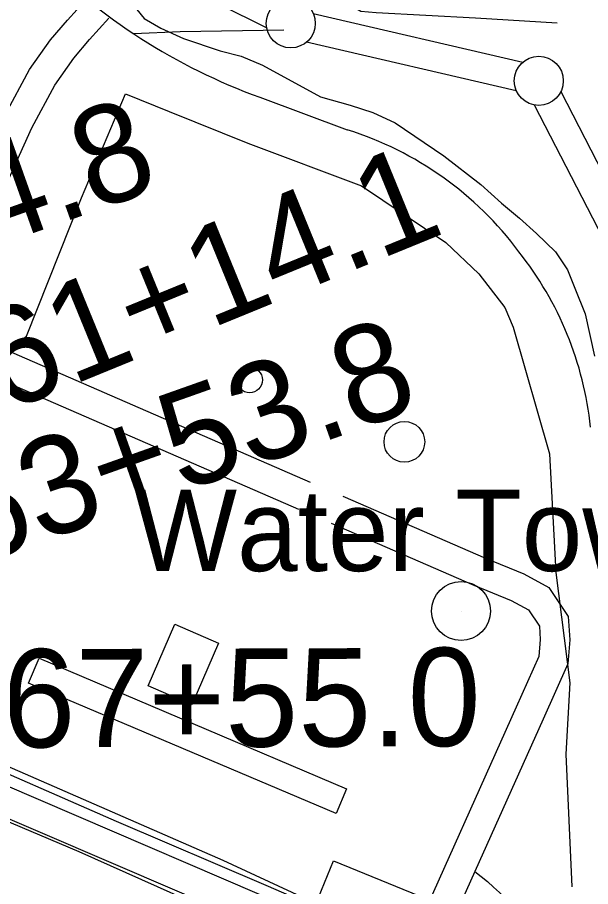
# Model space of a CAD drawing. Extents: x 3625074 to 3663148, y 511451 to 537151.
# Drawn here: x 3656494 to 3657078, y 528195 to 529080 of the extents above; entities that cross this region are included whole.
import ezdxf

# ---------------------------------------------------------------- set-up
doc = ezdxf.new("R2010")
doc.units = 0
for name, color, linetype in [('V-BLDG-OTLN', 7, 'Continuous'), ('V-DOMW-IDEN', 7, 'Continuous'), ('V-DOMW-TANK', 7, 'Continuous'), ('V-FLOD-BASE', 7, 'Continuous'), ('V-LEVE-TOET', 7, 'Continuous'), ('V-RAIL-TRAK', 7, 'Continuous'), ('V-ROAD-CNTR', 7, 'Continuous'), ('V-SITE-OTLN', 7, 'Continuous'), ('V-SURV-IDEN', 7, 'Continuous'), ('V-SURV-LINE', 7, 'Continuous')]:
    doc.layers.add(name, color=color, linetype=linetype)

msp = doc.modelspace()

# ---------------------------------------------------------------- linework, layer by layer
at = {"layer": 'V-BLDG-OTLN'}
for points in [[(3656698.85, 528442.69), (3656671.75, 528379.93), (3656627.29, 528399.12), (3656654.4, 528461.89)], [(3656818.65, 528269.15), (3656505.46, 528402), (3656516.14, 528427.18), (3656829.33, 528294.32)], [(3656815.99, 528220.93), (3656903.15, 528185.49), (3656888, 528148.23), (3656800.84, 528183.67)]]:
    msp.add_lwpolyline(points, close=True, dxfattribs=at)
at = {"layer": 'V-DOMW-TANK'}
msp.add_line((3656945.89, 528475.33), (3656945.89, 528475.33), dxfattribs=at)
for centre, radius in [((3656730.58, 528710.58), 13.03), ((3656888.18, 528647.6), 20.71), ((3656945.89, 528475.33), 30)]:
    msp.add_circle(centre, radius, dxfattribs=at)
at = {"layer": 'V-FLOD-BASE'}
msp.add_lwpolyline([(3656854.55, 529127.45), (3656839.87, 529092.63), (3656839.82, 529088.48), (3656843.94, 529086.05), (3656859.35, 529084.67), (3656960.74, 529079.23), (3657043.74, 529074.02)], dxfattribs=at)
at = {"layer": 'V-LEVE-TOET'}
for points in [[(3656606.81, 529098.99), (3656623.37, 529078.43), (3656640.25, 529068.77), (3656663.24, 529058.38), (3656700.46, 529045.82), (3656722.13, 529040.19), (3656743.78, 529031.17)], [(3656743.78, 529031.17), (3656802.7, 528998.98), (3656832.85, 528990.29), (3656855.9, 528982.87), (3656878.91, 528972.5), (3656928.32, 528938.64), (3656965.92, 528909.68), (3656987.04, 528890.43), (3657005.24, 528875.36), (3657022.84, 528859.71), (3657042.19, 528841.07), (3657054.41, 528822.53), (3657061.89, 528804.04), (3657072.24, 528777.8), (3657081.78, 528734.96)]]:
    msp.add_lwpolyline(points, dxfattribs=at)
at = {"layer": 'V-RAIL-TRAK'}
for points in [[(3656830.34, 528162.5), (3656703.8, 528221.35), (3656483.69, 528317.3), (3656233.47, 528423.8), (3655817.58, 528597.22), (3655745.75, 528610.79), (3655701.35, 528611.77), (3655660.77, 528605.72), (3655623.58, 528597.03), (3655583.25, 528583.55), (3655546.53, 528569.09), (3655513.53, 528550.9), (3655476.04, 528526.49), (3655446.48, 528495.73), (3655412.26, 528456.28), (3655391.95, 528429.41), (3655374.85, 528405.14), (3655356.68, 528363.47), (3655328.85, 528297.77), (3655286.13, 528199.61)], [(3656427.07, 528334.67), (3656594.84, 528261.25), (3656746.94, 528196.19)], [(3656960.08, 528210.2), (3656966.52, 528205.07), (3656972.84, 528199.78), (3656979.03, 528194.33), (3656985.08, 528188.74), (3656990.99, 528183), (3656996.76, 528177.11), (3657002.38, 528171.08), (3657007.85, 528164.92), (3657013.17, 528158.62), (3657018.33, 528152.2), (3657018.96, 528151.37)], [(3656746.94, 528196.19), (3656827.67, 528161.29), (3656836.76, 528157.4), (3656845.77, 528153.3), (3656854.67, 528148.99), (3656863.48, 528144.47), (3656872.18, 528139.76), (3656880.76, 528134.84), (3656889.23, 528129.73), (3656897.58, 528124.42), (3656905.8, 528118.92)]]:
    msp.add_lwpolyline(points, dxfattribs=at)
at = {"layer": 'V-ROAD-CNTR'}
for points in [[(3656392.44, 528783.06), (3656481.79, 528980.48), (3656506.58, 529026.63), (3656527.75, 529056.73), (3656545.04, 529077), (3656564.93, 529099.05)], [(3656419.57, 528770.25), (3656508.7, 528967.19), (3656532.16, 529010.85), (3656551.48, 529038.32), (3656567.6, 529057.21), (3656587.21, 529078.95)], [(3656765.44, 529066.8), (3656659.84, 529065.14), (3656612.68, 529062.9)], [(3656741.06, 528998.36), (3656830.09, 528965.25)], [(3656813.65, 528564.63), (3656958.98, 528501.53), (3656996.95, 528485.98), (3657014.56, 528476.47), (3657025.65, 528459.75), (3657026.5, 528446.17), (3657025.04, 528429.08), (3657001.98, 528377.4), (3656891.67, 528131), (3656888.28, 528124.41), (3656879.33, 528126.28), (3656740.59, 528186.83), (3656181.26, 528426.85), (3655869.98, 528556.79), (3655861.66, 528561.76), (3655859.42, 528565.72), (3655862.61, 528579.95), (3655977.95, 528833.16), (3656020.74, 528925.62), (3656021.31, 528925.87), (3656025.77, 528925.1), (3656061.24, 528906.28)], [(3656061.87, 528905.96), (3656454.39, 528720.63), (3656780.22, 528579.15)], [(3656419.57, 528770.25), (3656466.77, 528747.96), (3656792.17, 528606.67)], [(3656825.6, 528592.15), (3656970.64, 528529.17), (3657009.79, 528513.14), (3657035.41, 528499.3), (3657055.08, 528469.65), (3657056.59, 528445.83), (3657054.49, 528421.47), (3657029.37, 528365.16), (3656939.28, 528163.93)], [(3656877.71, 528094.25), (3656728.68, 528159.3), (3656169.56, 528399.22), (3655848.87, 528533.09)]]:
    msp.add_lwpolyline(points, dxfattribs=at)
for centre, radius, start, end in [((3656951.64, 529577.14), 615.9, 224.80205, 250.00717), ((3656725.77, 528633.42), 347.84, 36.64899, 72.54855), ((3656732.92, 528625.75), 346.84, 6.07405, 38.37098)]:
    msp.add_arc(centre, radius, start, end, dxfattribs=at)
at = {"layer": 'V-SITE-OTLN'}
msp.add_lwpolyline([(3655790.35, 528156.34), (3655782.79, 528212.92), (3655895.61, 528486.38), (3655876.87, 528497.31), (3656050.55, 528953.2), (3656489.98, 528744.69), (3656503.53, 528755.33), (3656559.27, 528896.06), (3656604.05, 529001.88), (3656648.84, 528983.78), (3656728.92, 528951.69), (3656844.39, 528908.39), (3656930.48, 528850.47), (3656964.01, 528818.47), (3656990.4, 528784.2), (3656998.84, 528764.36), (3657035.87, 528635.24), (3657042.23, 528514.4), (3657056.59, 528402.14), (3657052.51, 528329.58), (3657058.69, 528194.54)], dxfattribs=at)
msp.add_lwpolyline([(3655991.5, 528442.34), (3656084.11, 528405.72), (3656094.02, 528426.63), (3656358.6, 528314.17), (3656556.55, 528230.32), (3656745.16, 528146.16), (3656677.67, 527993.56), (3656639.15, 527906.02), (3656505.5, 527961.68), (3656510.25, 527971.36), (3656389.4, 528024.57), (3656324.66, 527960.6), (3656165.03, 528025.44), (3656083.33, 528063.52), (3656089.67, 528076.68), (3656022.64, 528104.12), (3656010.25, 528066.91), (3655860.35, 528132.43), (3655930.23, 528290.07)], close=True, dxfattribs=at)
at = {"layer": 'V-SURV-LINE'}
for points in [[(3656747.88, 529069.14), (3656653.4, 529116.32)], [(3656795.31, 529083.74), (3657008.9, 529034.27)], [(3657002.15, 529005.04), (3656788.56, 529054.51)], [(3657047.48, 529004.24), (3657138.83, 528826.65)], [(3657112.16, 528812.92), (3657020.81, 528990.51)]]:
    msp.add_lwpolyline(points, dxfattribs=at)
for centre in [(3656772.46, 529073.63), (3657025, 529015.15)]:
    msp.add_circle(centre, 25, dxfattribs=at)

# ---------------------------------------------------------------- texts
at = {"layer": 'V-DOMW-IDEN'}
msp.add_text('Water Tower', height=82.9998, dxfattribs=at).set_placement((3656613.06, 528516.02))
at = {"layer": 'V-SURV-IDEN'}
for s, rotation, p in [('558+54.8', 19.57904, (3656112.64, 528718.64)), ('561+14.1', 22.25274, (3656411.91, 528648.47)), ('563+53.8', 19.51478, (3656377.15, 528495.35)), ('567+55.0', 0.17744, (3656404.58, 528336.19))]:
    msp.add_text(s, height=100, rotation=rotation, dxfattribs=at).set_placement(p)

doc.saveas('drawing.dxf')
